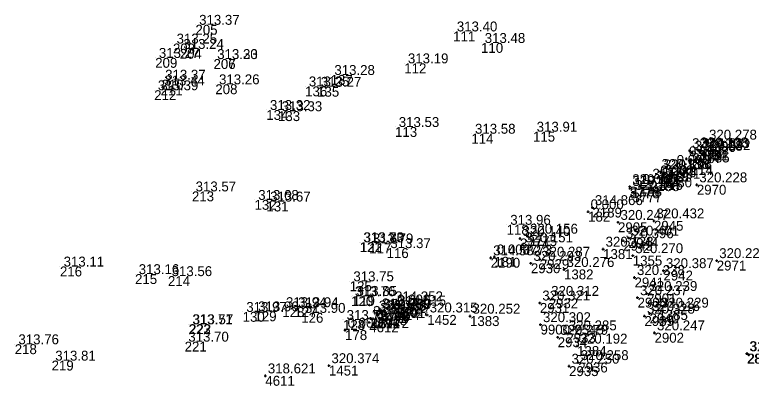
# Model space of a CAD drawing. Extents: x -829398 to -819400, y -1074439 to -1067977.
# Drawn here: x -821902 to -821812.8, y -1070256.5 to -1070211.9 of the extents above; entities that cross this region are included whole.
import ezdxf

# ---------------------------------------------------------------- set-up
doc = ezdxf.new("R2010")
doc.units = 0
for name, color, linetype in [('Vrstva 60', 7, 'Continuous'), ('Vrstva 61', 7, 'Continuous'), ('Čísla bodů_doměření_2012', 7, 'Continuous')]:
    doc.layers.add(name, color=color, linetype=linetype)

# ---------------------------------------------------------------- blocks, each defined once
blk = doc.blocks.new('BOD')
at = {"layer": 'Čísla bodů_doměření_2012'}
for p, q in [((-0.15, 0), (0.15, 0)), ((0, -0.15), (0, 0.15))]:
    blk.add_line(p, q, dxfattribs=at)

msp = doc.modelspace()

# ---------------------------------------------------------------- linework, layer by layer
at = {"layer": 'Vrstva 60'}
for p, q in [((-821880.15, -1070213.071), (-821880.15, -1070213.071)), ((-821848.926, -1070213.874), (-821848.926, -1070213.874)), ((-821882.881, -1070215.341), (-821882.881, -1070215.341)), ((-821845.545, -1070215.27), (-821845.545, -1070215.27)), ((-821882.063, -1070215.989), (-821882.063, -1070215.989)), ((-821885.028, -1070217.08), (-821885.028, -1070217.08)), ((-821877.964, -1070217.225), (-821877.964, -1070217.225)), ((-821877.955, -1070217.22), (-821877.955, -1070217.22)), ((-821854.85, -1070217.741), (-821854.85, -1070217.741)), ((-821863.765, -1070219.146), (-821863.765, -1070219.146)), ((-821884.267, -1070219.722), (-821884.267, -1070219.722)), ((-821885.155, -1070220.997), (-821885.155, -1070220.997)), ((-821884.379, -1070220.419), (-821884.379, -1070220.419)), ((-821877.74, -1070220.277), (-821877.74, -1070220.277)), ((-821866.859, -1070220.535), (-821866.859, -1070220.535)), ((-821865.407, -1070220.583), (-821865.407, -1070220.583)), ((-821871.566, -1070223.392), (-821871.566, -1070223.392)), ((-821870.148, -1070223.535), (-821870.148, -1070223.535)), ((-821855.962, -1070225.451), (-821855.962, -1070225.451)), ((-821846.722, -1070226.267), (-821846.722, -1070226.267)), ((-821839.25, -1070226.022), (-821839.25, -1070226.022)), ((-821880.576, -1070233.255), (-821880.576, -1070233.255)), ((-821872.99, -1070234.281), (-821872.99, -1070234.281)), ((-821871.55, -1070234.48), (-821871.55, -1070234.48)), ((-821842.45, -1070237.299), (-821842.45, -1070237.299)), ((-821860.264, -1070239.413), (-821860.264, -1070239.413)), ((-821860.211, -1070239.409), (-821860.211, -1070239.409)), ((-821859.105, -1070239.551), (-821859.105, -1070239.551)), ((-821856.989, -1070240.124), (-821856.989, -1070240.124)), ((-821896.57, -1070242.352), (-821896.57, -1070242.352)), ((-821887.47, -1070243.273), (-821887.47, -1070243.273)), ((-821883.484, -1070243.515), (-821883.484, -1070243.515)), ((-821861.462, -1070244.139), (-821861.462, -1070244.139)), ((-821861.285, -1070245.954), (-821861.285, -1070245.954)), ((-821861.085, -1070245.909), (-821861.085, -1070245.909)), ((-821874.437, -1070247.847), (-821874.437, -1070247.847)), ((-821873.002, -1070247.786), (-821873.002, -1070247.786)), ((-821869.626, -1070247.272), (-821869.626, -1070247.272)), ((-821868.164, -1070247.277), (-821868.164, -1070247.277)), ((-821867.329, -1070247.964), (-821867.329, -1070247.964)), ((-821880.981, -1070249.34), (-821880.981, -1070249.34)), ((-821880.927, -1070249.344), (-821880.927, -1070249.344)), ((-821862.279, -1070248.828), (-821862.279, -1070248.828)), ((-821862.268, -1070248.827), (-821862.268, -1070248.827)), ((-821902.049, -1070251.767), (-821902.049, -1070251.767)), ((-821881.462, -1070251.453), (-821881.462, -1070251.453)), ((-821897.584, -1070253.747), (-821897.584, -1070253.747))]:
    msp.add_line(p, q, dxfattribs=at)

# ---------------------------------------------------------------- block references
for p in [(-821818.221, -1070227.28), (-821818.221, -1070227.28), (-821818.221, -1070227.28), (-821818.221, -1070227.28), (-821820.269, -1070228.313), (-821820.269, -1070228.313), (-821820.269, -1070228.313), (-821820.269, -1070228.313), (-821819.274, -1070228.225), (-821819.274, -1070228.225), (-821819.274, -1070228.225), (-821819.274, -1070228.225), (-821819.102, -1070228.3), (-821819.102, -1070228.3), (-821819.102, -1070228.3), (-821819.102, -1070228.3), (-821819.936, -1070228.627), (-821819.936, -1070228.627), (-821819.936, -1070228.627), (-821819.936, -1070228.627), (-821818.997, -1070228.545), (-821818.997, -1070228.545), (-821818.997, -1070228.545), (-821818.997, -1070228.545), (-821820.66, -1070229.3), (-821820.66, -1070229.3), (-821820.66, -1070229.3), (-821823.984, -1070230.83), (-821823.984, -1070230.83), (-821823.984, -1070230.83), (-821823.984, -1070230.83), (-821823.707, -1070230.888), (-821823.707, -1070230.888), (-821823.707, -1070230.888), (-821823.707, -1070230.888), (-821822.14, -1070230.34), (-821822.14, -1070230.34), (-821822.14, -1070230.34), (-821824.13, -1070231.61), (-821824.13, -1070231.61), (-821824.13, -1070231.61), (-821823.554, -1070231.562), (-821823.554, -1070231.562), (-821823.554, -1070231.562), (-821823.554, -1070231.562), (-821827.521, -1070232.674), (-821827.521, -1070232.674), (-821827.521, -1070232.674), (-821827.521, -1070232.674), (-821826.3, -1070232.65), (-821826.3, -1070232.65), (-821826.3, -1070232.65), (-821825.074, -1070232.016), (-821825.074, -1070232.016), (-821825.074, -1070232.016), (-821825.074, -1070232.016), (-821819.394, -1070232.452), (-821819.394, -1070232.452), (-821819.394, -1070232.452), (-821819.394, -1070232.452), (-821827.506, -1070232.891), (-821827.506, -1070232.891), (-821827.506, -1070232.891), (-821827.506, -1070232.891), (-821827.19, -1070233.377), (-821827.19, -1070233.377), (-821827.19, -1070233.377), (-821827.19, -1070233.377), (-821832.048, -1070235.213), (-821832.048, -1070235.213), (-821832.048, -1070235.213), (-821832.048, -1070235.213), (-821832.57, -1070235.71), (-821832.57, -1070235.71), (-821832.57, -1070235.71), (-821828.949, -1070236.999), (-821828.949, -1070236.999), (-821828.949, -1070236.999), (-821828.949, -1070236.999), (-821824.592, -1070236.819), (-821824.592, -1070236.819), (-821824.592, -1070236.819), (-821824.592, -1070236.819), (-821840.824, -1070238.959), (-821840.824, -1070238.959), (-821840.824, -1070238.959), (-821840.824, -1070238.959), (-821839.909, -1070238.677), (-821839.909, -1070238.677), (-821839.909, -1070238.677), (-821839.909, -1070238.677), (-821827.643, -1070238.906), (-821827.643, -1070238.906), (-821827.643, -1070238.906), (-821827.643, -1070238.906), (-821840.516, -1070239.718), (-821840.516, -1070239.718), (-821840.516, -1070239.718), (-821840.516, -1070239.718), (-821828.307, -1070239.229), (-821828.307, -1070239.229), (-821828.307, -1070239.229), (-821828.307, -1070239.229), (-821830.752, -1070240.249), (-821830.752, -1070240.249), (-821830.752, -1070240.249), (-821830.752, -1070240.249), (-821844.375, -1070241.294), (-821844.375, -1070241.294), (-821844.375, -1070241.294), (-821844.375, -1070241.294), (-821843.93, -1070241.18), (-821843.93, -1070241.18), (-821843.93, -1070241.18), (-821838.433, -1070241.461), (-821838.433, -1070241.461), (-821838.433, -1070241.461), (-821838.433, -1070241.461), (-821827.16, -1070241.034), (-821827.16, -1070241.034), (-821827.16, -1070241.034), (-821827.16, -1070241.034), (-821816.986, -1070241.637), (-821816.986, -1070241.637), (-821816.986, -1070241.637), (-821816.986, -1070241.637), (-821839.505, -1070241.962), (-821839.505, -1070241.962), (-821839.505, -1070241.962), (-821839.505, -1070241.962), (-821835.49, -1070242.709), (-821835.49, -1070242.709), (-821835.49, -1070242.709), (-821835.49, -1070242.709), (-821823.443, -1070242.845), (-821823.443, -1070242.845), (-821823.443, -1070242.845), (-821823.443, -1070242.845), (-821826.948, -1070243.685), (-821826.948, -1070243.685), (-821826.948, -1070243.685), (-821826.948, -1070243.685), (-821837.348, -1070246.206), (-821837.348, -1070246.206), (-821837.348, -1070246.206), (-821837.348, -1070246.206), (-821826.581, -1070246.124), (-821826.581, -1070246.124), (-821826.581, -1070246.124), (-821826.581, -1070246.124), (-821825.441, -1070245.619), (-821825.441, -1070245.619), (-821825.441, -1070245.619), (-821825.441, -1070245.619), (-821856.266, -1070246.866), (-821856.266, -1070246.866), (-821838.422, -1070246.766), (-821838.422, -1070246.766), (-821838.422, -1070246.766), (-821838.422, -1070246.766), (-821858.23, -1070247.977), (-821858.23, -1070247.977), (-821857.849, -1070247.727), (-821857.849, -1070247.727), (-821857.67, -1070247.798), (-821857.67, -1070247.798), (-821856.01, -1070247.24), (-821855.887, -1070247.385), (-821855.887, -1070247.385), (-821824.052, -1070247.632), (-821824.052, -1070247.632), (-821824.052, -1070247.632), (-821824.052, -1070247.632), (-821858.924, -1070248.628), (-821858.924, -1070248.628), (-821858.9, -1070248.63), (-821858.884, -1070248.652), (-821858.884, -1070248.652), (-821858.067, -1070248.264), (-821858.067, -1070248.264), (-821857.853, -1070248.613), (-821857.853, -1070248.613), (-821852.067, -1070248.216), (-821852.067, -1070248.216), (-821846.882, -1070248.363), (-821846.882, -1070248.363), (-821846.882, -1070248.363), (-821846.882, -1070248.363), (-821825.741, -1070248.354), (-821825.741, -1070248.354), (-821825.741, -1070248.354), (-821825.741, -1070248.354), (-821825.125, -1070248.046), (-821825.125, -1070248.046), (-821825.125, -1070248.046), (-821825.125, -1070248.046), (-821859.089, -1070249.121), (-821859.089, -1070249.121), (-821838.339, -1070249.389), (-821838.339, -1070249.389), (-821838.339, -1070249.389), (-821862.02, -1070250.06), (-821835.208, -1070250.385), (-821835.208, -1070250.385), (-821835.208, -1070250.385), (-821835.208, -1070250.385), (-821824.524, -1070250.382), (-821824.524, -1070250.382), (-821824.524, -1070250.382), (-821824.524, -1070250.382), (-821836.254, -1070250.924), (-821836.254, -1070250.924), (-821836.254, -1070250.924), (-821836.254, -1070250.924), (-821833.905, -1070251.987), (-821833.905, -1070251.987), (-821833.905, -1070251.987), (-821833.905, -1070251.987), (-821813.34, -1070252.906), (-821813.34, -1070252.906), (-821813.34, -1070252.906), (-821813.34, -1070252.906), (-821813.261, -1070252.91), (-821813.261, -1070252.91), (-821813.261, -1070252.91), (-821813.261, -1070252.91), (-821833.766, -1070253.986), (-821833.766, -1070253.986), (-821833.766, -1070253.986), (-821833.766, -1070253.986), (-821863.975, -1070254.359), (-821863.975, -1070254.359), (-821834.877, -1070254.424), (-821834.877, -1070254.424), (-821834.877, -1070254.424), (-821834.877, -1070254.424), (-821871.678, -1070255.595), (-821871.678, -1070255.595)]:
    msp.add_blockref('BOD', p, dxfattribs=at)

# ---------------------------------------------------------------- texts
for s, p in [('205', (-821880.15, -1070214.271)), ('111', (-821848.926, -1070215.074)), ('203', (-821882.881, -1070216.541)), ('110', (-821845.545, -1070216.47)), ('204', (-821882.063, -1070217.189)), ('209', (-821885.028, -1070218.28)), ('206', (-821877.964, -1070218.425)), ('207', (-821877.955, -1070218.42)), ('112', (-821854.85, -1070218.941)), ('137', (-821863.765, -1070220.346)), ('210', (-821884.267, -1070220.922)), ('212', (-821885.155, -1070222.197)), ('211', (-821884.379, -1070221.619)), ('208', (-821877.74, -1070221.477)), ('136', (-821866.859, -1070221.735)), ('135', (-821865.407, -1070221.783)), ('134', (-821871.566, -1070224.592)), ('133', (-821870.148, -1070224.735)), ('113', (-821855.962, -1070226.651)), ('114', (-821846.722, -1070227.467)), ('115', (-821839.25, -1070227.222)), ('1380', (-821818.221, -1070228.48)), ('3784', (-821819.274, -1070229.425)), ('3783', (-821820.269, -1070229.513)), ('2187', (-821819.936, -1070229.827)), ('3782', (-821819.102, -1070229.5)), ('3785', (-821818.997, -1070229.745)), ('186', (-821820.66, -1070230.5)), ('3779', (-821823.984, -1070232.03)), ('3781', (-821823.707, -1070232.088)), ('185', (-821822.14, -1070231.54)), ('184', (-821824.13, -1070232.81)), ('3780', (-821823.554, -1070232.762)), ('3778', (-821827.521, -1070233.874)), ('183', (-821826.3, -1070233.85)), ('2188', (-821825.074, -1070233.216)), ('2970', (-821819.394, -1070233.652)), ('213', (-821880.576, -1070234.455)), ('3776', (-821827.506, -1070234.091)), ('3777', (-821827.19, -1070234.577)), ('132', (-821872.99, -1070235.481)), ('131', (-821871.55, -1070235.68)), ('2189', (-821832.048, -1070236.413)), ('182', (-821832.57, -1070236.91)), ('2905', (-821828.949, -1070238.199)), ('2945', (-821824.592, -1070238.019)), ('118', (-821842.45, -1070238.499)), ('3775', (-821839.909, -1070239.877)), ('2944', (-821827.643, -1070240.106)), ('121', (-821860.264, -1070240.613)), ('122', (-821860.211, -1070240.609)), ('117', (-821859.105, -1070240.751)), ('3774', (-821840.824, -1070240.159)), ('3773', (-821840.516, -1070240.918)), ('2943', (-821828.307, -1070240.429)), ('116', (-821856.989, -1070241.324)), ('1381', (-821830.752, -1070241.449)), ('2190', (-821844.375, -1070242.494)), ('181', (-821843.93, -1070242.38)), ('2929', (-821838.433, -1070242.661)), ('1355', (-821827.16, -1070242.234)), ('216', (-821896.57, -1070243.552)), ('2930', (-821839.505, -1070243.162)), ('2971', (-821816.986, -1070242.837)), ('215', (-821887.47, -1070244.473)), ('1382', (-821835.49, -1070243.909)), ('2942', (-821823.443, -1070244.045)), ('214', (-821883.484, -1070244.715)), ('125', (-821861.462, -1070245.339)), ('2941', (-821826.948, -1070244.885)), ('120', (-821861.285, -1070247.154)), ('119', (-821861.085, -1070247.109)), ('2901', (-821825.441, -1070246.819)), ('2192', (-821856.266, -1070248.066)), ('2931', (-821838.422, -1070247.966)), ('2932', (-821837.348, -1070247.406)), ('2900', (-821826.581, -1070247.324)), ('130', (-821874.437, -1070249.047)), ('129', (-821873.002, -1070248.986)), ('128', (-821869.626, -1070248.472)), ('127', (-821868.164, -1070248.477)), ('2193', (-821857.849, -1070248.927)), ('3770', (-821857.67, -1070248.998)), ('180', (-821856.01, -1070248.44)), ('2191', (-821855.887, -1070248.585)), ('1385', (-821824.052, -1070248.832)), ('126', (-821867.329, -1070249.164)), ('4614', (-821858.884, -1070249.852)), ('2172', (-821858.924, -1070249.828)), ('179', (-821858.9, -1070249.83)), ('3771', (-821858.23, -1070249.177)), ('4613', (-821858.067, -1070249.464)), ('3772', (-821857.853, -1070249.813)), ('1452', (-821852.067, -1070249.416)), ('1383', (-821846.882, -1070249.563)), ('2939', (-821825.741, -1070249.554)), ('2940', (-821825.125, -1070249.246)), ('223', (-821880.981, -1070250.54)), ('222', (-821880.927, -1070250.544)), ('123', (-821862.279, -1070250.028)), ('124', (-821862.268, -1070250.027)), ('4612', (-821859.089, -1070250.321)), ('9900-2545', (-821838.339, -1070250.589)), ('178', (-821862.02, -1070251.26)), ('2933', (-821835.208, -1070251.585)), ('2902', (-821824.524, -1070251.582)), ('2934', (-821836.254, -1070252.124)), ('218', (-821902.049, -1070252.967)), ('221', (-821881.462, -1070252.653)), ('1384', (-821833.905, -1070253.187)), ('2871', (-821813.34, -1070254.106)), ('2870', (-821813.261, -1070254.11)), ('219', (-821897.584, -1070254.947)), ('2936', (-821833.766, -1070255.186)), ('1451', (-821863.975, -1070255.559)), ('2935', (-821834.877, -1070255.624)), ('4611', (-821871.678, -1070256.795))]:
    msp.add_text(s, height=1.2, dxfattribs=at).set_placement(p)
at = {"layer": 'Vrstva 61'}
for s, p in [(' 313.37', (-821880.15, -1070213.071)), (' 313.40', (-821848.926, -1070213.874)), (' 313.25', (-821882.881, -1070215.341)), (' 313.24', (-821882.063, -1070215.989)), (' 313.48', (-821845.545, -1070215.27)), (' 313.27', (-821885.028, -1070217.08)), (' 313.20', (-821877.964, -1070217.225)), (' 313.33', (-821877.955, -1070217.22)), (' 313.19', (-821854.85, -1070217.741)), (' 313.28', (-821863.765, -1070219.146)), (' 313.44', (-821884.379, -1070220.419)), (' 313.37', (-821884.267, -1070219.722)), (' 313.26', (-821877.74, -1070220.277)), (' 313.39', (-821885.155, -1070220.997)), (' 313.25', (-821866.859, -1070220.535)), (' 313.27', (-821865.407, -1070220.583)), (' 313.32', (-821871.566, -1070223.392)), (' 313.33', (-821870.148, -1070223.535)), (' 313.53', (-821855.962, -1070225.451)), (' 313.58', (-821846.722, -1070226.267)), (' 313.91', (-821839.25, -1070226.022)), ('320.278', (-821817.921, -1070226.98)), ('320.120', (-821819.969, -1070228.013)), ('315.053', (-821819.636, -1070228.327)), ('320.108', (-821818.974, -1070227.925)), ('320.123', (-821818.802, -1070228)), ('320.092', (-821818.697, -1070228.245)), ('0.000', (-821820.36, -1070229)), ('0.000', (-821821.84, -1070230.04)), ('320.118', (-821823.684, -1070230.53)), ('320.116', (-821823.407, -1070230.588)), ('314.961', (-821824.774, -1070231.716)), ('0.000', (-821823.83, -1070231.31)), ('320.114', (-821823.254, -1070231.262)), ('320.121', (-821827.221, -1070232.374)), ('320.121', (-821827.206, -1070232.591)), ('0.000', (-821826, -1070232.35)), ('320.228', (-821819.094, -1070232.152)), (' 313.57', (-821880.576, -1070233.255)), ('320.115', (-821826.89, -1070233.077)), (' 313.68', (-821872.99, -1070234.281)), (' 313.67', (-821871.55, -1070234.48)), ('0.000', (-821832.27, -1070235.41)), ('314.866', (-821831.748, -1070234.913)), ('320.432', (-821824.292, -1070236.519)), (' 313.96', (-821842.45, -1070237.299)), ('320.247', (-821828.649, -1070236.699)), ('320.140', (-821840.524, -1070238.659)), ('320.156', (-821839.609, -1070238.377)), ('320.396', (-821828.007, -1070238.929)), ('320.401', (-821827.343, -1070238.606)), (' 313.73', (-821860.264, -1070239.413)), (' 313.80', (-821860.211, -1070239.409)), (' 313.79', (-821859.105, -1070239.551)), (' 313.37', (-821856.989, -1070240.124)), ('320.151', (-821840.216, -1070239.418)), ('320.133', (-821830.452, -1070239.949)), ('314.582', (-821844.075, -1070240.994)), ('0.000', (-821843.63, -1070240.88)), ('320.270', (-821826.86, -1070240.734)), ('320.293', (-821839.205, -1070241.662)), ('320.287', (-821838.133, -1070241.161)), ('320.226', (-821816.686, -1070241.337)), (' 313.11', (-821896.57, -1070242.352)), ('320.276', (-821835.19, -1070242.409)), ('320.387', (-821823.143, -1070242.545)), (' 313.16', (-821887.47, -1070243.273)), (' 313.56', (-821883.484, -1070243.515)), ('320.338', (-821826.648, -1070243.385)), (' 313.75', (-821861.462, -1070244.139)), ('320.239', (-821825.141, -1070245.319)), (' 313.76', (-821861.285, -1070245.954)), (' 313.85', (-821861.085, -1070245.909)), ('320.312', (-821837.048, -1070245.906)), ('320.237', (-821826.281, -1070245.824)), (' 313.94', (-821869.626, -1070247.272)), (' 313.94', (-821868.164, -1070247.277)), ('314.352', (-821855.966, -1070246.566)), ('0.000', (-821855.71, -1070246.94)), ('314.515', (-821855.587, -1070247.085)), ('320.321', (-821838.122, -1070246.466)), (' 313.97', (-821874.437, -1070247.847)), (' 313.96', (-821873.002, -1070247.786)), (' 313.90', (-821867.329, -1070247.964)), ('320.188', (-821857.93, -1070247.677)), ('318.562', (-821857.767, -1070247.964)), ('314.389', (-821857.549, -1070247.427)), ('320.239', (-821857.37, -1070247.498)), ('320.315', (-821851.767, -1070247.916)), ('320.315', (-821851.767, -1070247.916)), ('320.252', (-821846.582, -1070248.063)), ('320.328', (-821825.441, -1070248.054)), ('320.316', (-821824.825, -1070247.746)), ('320.229', (-821823.752, -1070247.332)), (' 313.75', (-821862.279, -1070248.828)), (' 313.75', (-821862.268, -1070248.827)), ('318.614', (-821858.789, -1070248.821)), ('313.895', (-821858.624, -1070248.328)), ('0.000', (-821858.6, -1070248.33)), ('318.479', (-821858.584, -1070248.352)), ('320.217', (-821857.553, -1070248.313)), (' 313.71', (-821880.981, -1070249.34)), (' 313.57', (-821880.927, -1070249.344)), ('0.000', (-821861.72, -1070249.76)), ('320.302', (-821838.039, -1070249.089)), ('320.279', (-821835.954, -1070250.624)), ('320.285', (-821834.908, -1070250.085)), ('320.247', (-821824.224, -1070250.082)), (' 313.70', (-821881.462, -1070251.453)), ('320.192', (-821833.605, -1070251.687)), (' 313.76', (-821902.049, -1070251.767)), ('319.987', (-821813.04, -1070252.606)), ('320.428', (-821812.961, -1070252.61)), (' 313.81', (-821897.584, -1070253.747)), ('320.374', (-821863.675, -1070254.059)), ('320.250', (-821834.577, -1070254.124)), ('320.258', (-821833.466, -1070253.686)), ('318.621', (-821871.378, -1070255.295))]:
    msp.add_text(s, height=1.2, dxfattribs=at).set_placement(p)

doc.saveas('drawing.dxf')
